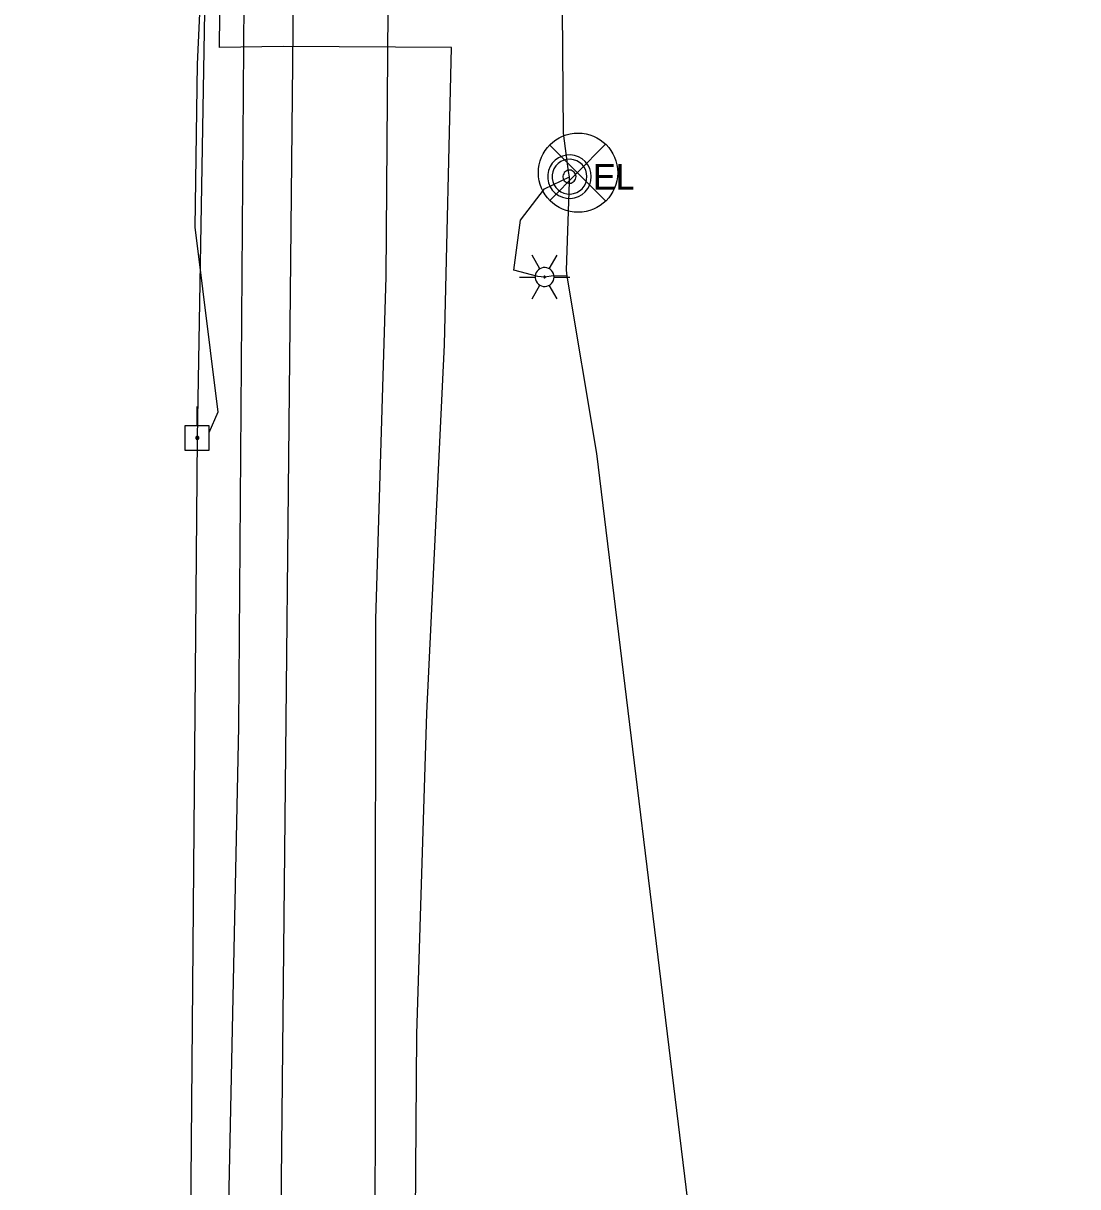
# Model space of a CAD drawing. Extents: x 600849 to 606371, y 330010 to 403088.
# Drawn here: x 601936.7 to 602096.2, y 357897.2 to 358073.3 of the extents above; entities that cross this region are included whole.
import ezdxf

# ---------------------------------------------------------------- set-up
doc = ezdxf.new("R2010")
doc.units = 0
for name, color, linetype in [('E_LTG', 7, 'Continuous'), ('E_LTG_CID', 7, 'Continuous'), ('E_SIG', 7, 'Continuous'), ('E_UTL_E', 7, 'Continuous'), ('E_UTL_E_UG', 7, 'Continuous'), ('E_UTL_EPowerPole', 7, 'Continuous'), ('E_UTL_FO_UG_MWFN', 7, 'Continuous'), ('E_UTL_G_UG', 7, 'Continuous'), ('E_UTL_Overhead', 7, 'Continuous'), ('E_UTL_SAN_UG', 7, 'Continuous'), ('E_UTL_T_UG', 7, 'Continuous'), ('E_UTL_W_UG', 7, 'Continuous')]:
    doc.layers.add(name, color=color, linetype=linetype)

msp = doc.modelspace()

# ---------------------------------------------------------------- linework, layer by layer
at = {"layer": 'E_LTG'}
for points in [[(602014.85, 358036.1), (602013.66, 358038.16)], [(602016.28, 358036.1), (602017.47, 358038.16)], [(602016.99, 358034.86), (602016.97, 358035.13), (602016.89, 358035.4), (602016.77, 358035.64), (602016.6, 358035.85), (602016.39, 358036.03), (602016.16, 358036.16), (602015.9, 358036.25), (602015.63, 358036.29), (602015.36, 358036.28), (602015.1, 358036.21), (602014.85, 358036.1), (602014.63, 358035.94), (602014.44, 358035.75), (602014.3, 358035.52), (602014.19, 358035.27), (602014.14, 358035), (602014.14, 358034.73), (602014.19, 358034.46), (602014.3, 358034.21), (602014.44, 358033.98), (602014.63, 358033.78), (602014.85, 358033.63), (602015.1, 358033.51), (602015.36, 358033.45), (602015.63, 358033.44), (602015.9, 358033.48), (602016.16, 358033.56), (602016.39, 358033.7), (602016.6, 358033.88), (602016.77, 358034.09), (602016.89, 358034.33), (602016.97, 358034.59), (602016.99, 358034.86)], [(602016.99, 358034.86), (602016.97, 358035.13), (602016.89, 358035.4), (602016.77, 358035.64), (602016.6, 358035.85), (602016.39, 358036.03), (602016.16, 358036.16), (602015.9, 358036.25), (602015.63, 358036.29), (602015.36, 358036.28), (602015.1, 358036.21), (602014.85, 358036.1), (602014.63, 358035.94), (602014.44, 358035.75), (602014.3, 358035.52), (602014.19, 358035.27), (602014.14, 358035), (602014.14, 358034.73), (602014.19, 358034.46), (602014.3, 358034.21), (602014.44, 358033.98), (602014.63, 358033.78), (602014.85, 358033.63), (602015.1, 358033.51), (602015.36, 358033.45), (602015.63, 358033.44), (602015.9, 358033.48), (602016.16, 358033.56), (602016.39, 358033.7), (602016.6, 358033.88), (602016.77, 358034.09), (602016.89, 358034.33), (602016.97, 358034.59), (602016.99, 358034.86)], [(602016.99, 358034.86), (602016.97, 358035.13), (602016.89, 358035.4), (602016.77, 358035.64), (602016.6, 358035.85), (602016.39, 358036.03), (602016.16, 358036.16), (602015.9, 358036.25), (602015.63, 358036.29), (602015.36, 358036.28), (602015.1, 358036.21), (602014.85, 358036.1), (602014.63, 358035.94), (602014.44, 358035.75), (602014.3, 358035.52), (602014.19, 358035.27), (602014.14, 358035), (602014.14, 358034.73), (602014.19, 358034.46), (602014.3, 358034.21), (602014.44, 358033.98), (602014.63, 358033.78), (602014.85, 358033.63), (602015.1, 358033.51), (602015.36, 358033.45), (602015.63, 358033.44), (602015.9, 358033.48), (602016.16, 358033.56), (602016.39, 358033.7), (602016.6, 358033.88), (602016.77, 358034.09), (602016.89, 358034.33), (602016.97, 358034.59), (602016.99, 358034.86)], [(602011.76, 358034.86), (602014.14, 358034.86)], [(602015.69, 358034.86), (602015.68, 358034.89), (602015.68, 358034.91), (602015.67, 358034.93), (602015.65, 358034.95), (602015.64, 358034.96), (602015.62, 358034.97), (602015.59, 358034.98), (602015.57, 358034.98), (602015.55, 358034.98), (602015.53, 358034.98), (602015.51, 358034.97), (602015.49, 358034.95), (602015.47, 358034.94), (602015.46, 358034.92), (602015.45, 358034.9), (602015.45, 358034.88), (602015.45, 358034.85), (602015.45, 358034.83), (602015.46, 358034.81), (602015.47, 358034.79), (602015.49, 358034.77), (602015.51, 358034.76), (602015.53, 358034.75), (602015.55, 358034.75), (602015.57, 358034.74), (602015.59, 358034.75), (602015.62, 358034.76), (602015.64, 358034.77), (602015.65, 358034.78), (602015.67, 358034.8), (602015.68, 358034.82), (602015.68, 358034.84), (602015.69, 358034.86)], [(602016.99, 358034.86), (602019.38, 358034.86)], [(602013.66, 358031.56), (602014.85, 358033.63)], [(602017.47, 358031.56), (602016.28, 358033.63)]]:
    msp.add_lwpolyline(points, dxfattribs=at)
at = {"layer": 'E_LTG_CID'}
msp.add_lwpolyline([(602061.96, 357674.11), (602069.87, 357674.52), (602084.73, 357681.44), (602093.92, 357687.73), (602096.24, 357693.29), (602094.51, 357704.11), (602052.67, 357814.36), (602040.8, 357867.88), (602040.59, 357869.12), (602040.44, 357870.23), (602037.24, 357895.08), (602023.47, 358008.17), (602018.96, 358035.01), (602018.89, 358035.91), (602019.35, 358049.28), (602019.33, 358050.04), (602019.18, 358050.83), (602018.44, 358056.61), (602017.68, 358150.12), (602026.14, 358228.54), (602026.58, 358230.4), (602029.68, 358261.02), (602031.22, 358372.23)], dxfattribs=at)
at = {"layer": 'E_SIG'}
for points in [[(602024.74, 358054.9), (602016.36, 358046.43)], [(602016.36, 358054.81), (602024.82, 358046.35)]]:
    msp.add_lwpolyline(points, dxfattribs=at)
msp.add_circle((602020.63, 358050.65), 6, dxfattribs=at)
at = {"layer": 'E_UTL_E'}
for points in [[(602022.63, 358050.05), (602022.57, 358050.67), (602022.39, 358051.27), (602022.1, 358051.83), (602021.72, 358052.32), (602021.24, 358052.73), (602020.7, 358053.05), (602020.11, 358053.25), (602019.48, 358053.34), (602018.86, 358053.31), (602018.25, 358053.16), (602017.68, 358052.9), (602017.17, 358052.54), (602016.73, 358052.08), (602016.39, 358051.56), (602016.16, 358050.97), (602016.04, 358050.36), (602016.04, 358049.73), (602016.16, 358049.12), (602016.39, 358048.53), (602016.73, 358048.01), (602017.17, 358047.55), (602017.68, 358047.19), (602018.25, 358046.93), (602018.86, 358046.78), (602019.48, 358046.75), (602020.11, 358046.84), (602020.7, 358047.04), (602021.24, 358047.36), (602021.72, 358047.77), (602022.1, 358048.26), (602022.39, 358048.82), (602022.57, 358049.42), (602022.63, 358050.05)], [(602022.63, 358050.05), (602022.57, 358050.67), (602022.39, 358051.27), (602022.1, 358051.83), (602021.72, 358052.32), (602021.24, 358052.73), (602020.7, 358053.05), (602020.11, 358053.25), (602019.48, 358053.34), (602018.86, 358053.31), (602018.25, 358053.16), (602017.68, 358052.9), (602017.17, 358052.54), (602016.73, 358052.08), (602016.39, 358051.56), (602016.16, 358050.97), (602016.04, 358050.36), (602016.04, 358049.73), (602016.16, 358049.12), (602016.39, 358048.53), (602016.73, 358048.01), (602017.17, 358047.55), (602017.68, 358047.19), (602018.25, 358046.93), (602018.86, 358046.78), (602019.48, 358046.75), (602020.11, 358046.84), (602020.7, 358047.04), (602021.24, 358047.36), (602021.72, 358047.77), (602022.1, 358048.26), (602022.39, 358048.82), (602022.57, 358049.42), (602022.63, 358050.05)], [(602021.97, 358050.05), (602021.92, 358050.54), (602021.78, 358051.03), (602021.55, 358051.47), (602021.24, 358051.87), (602020.86, 358052.2), (602020.42, 358052.45), (602019.95, 358052.61), (602019.45, 358052.68), (602018.95, 358052.66), (602018.46, 358052.54), (602018.01, 358052.33), (602017.6, 358052.04), (602017.25, 358051.68), (602016.98, 358051.25), (602016.79, 358050.79), (602016.7, 358050.3), (602016.7, 358049.79), (602016.79, 358049.3), (602016.98, 358048.84), (602017.25, 358048.41), (602017.6, 358048.05), (602018.01, 358047.76), (602018.46, 358047.55), (602018.95, 358047.43), (602019.45, 358047.41), (602019.95, 358047.48), (602020.42, 358047.64), (602020.86, 358047.89), (602021.24, 358048.22), (602021.55, 358048.62), (602021.78, 358049.06), (602021.92, 358049.55), (602021.97, 358050.05)], [(602021.97, 358050.05), (602021.92, 358050.54), (602021.78, 358051.03), (602021.55, 358051.47), (602021.24, 358051.87), (602020.86, 358052.2), (602020.42, 358052.45), (602019.95, 358052.61), (602019.45, 358052.68), (602018.95, 358052.66), (602018.46, 358052.54), (602018.01, 358052.33), (602017.6, 358052.04), (602017.25, 358051.68), (602016.98, 358051.25), (602016.79, 358050.79), (602016.7, 358050.3), (602016.7, 358049.79), (602016.79, 358049.3), (602016.98, 358048.84), (602017.25, 358048.41), (602017.6, 358048.05), (602018.01, 358047.76), (602018.46, 358047.55), (602018.95, 358047.43), (602019.45, 358047.41), (602019.95, 358047.48), (602020.42, 358047.64), (602020.86, 358047.89), (602021.24, 358048.22), (602021.55, 358048.62), (602021.78, 358049.06), (602021.92, 358049.55), (602021.97, 358050.05)], [(602020.32, 358050.05), (602020.3, 358050.23), (602020.25, 358050.41), (602020.16, 358050.58), (602020.04, 358050.73), (602019.9, 358050.85), (602019.74, 358050.95), (602019.56, 358051.01), (602019.37, 358051.03), (602019.19, 358051.02), (602019, 358050.98), (602018.83, 358050.9), (602018.68, 358050.79), (602018.55, 358050.66), (602018.45, 358050.5), (602018.38, 358050.32), (602018.34, 358050.14), (602018.34, 358049.95), (602018.38, 358049.77), (602018.45, 358049.59), (602018.55, 358049.43), (602018.68, 358049.3), (602018.83, 358049.19), (602019, 358049.11), (602019.19, 358049.07), (602019.37, 358049.06), (602019.56, 358049.08), (602019.74, 358049.14), (602019.9, 358049.24), (602020.04, 358049.36), (602020.16, 358049.51), (602020.25, 358049.68), (602020.3, 358049.86), (602020.32, 358050.05)], [(602020.32, 358050.05), (602020.3, 358050.23), (602020.25, 358050.41), (602020.16, 358050.58), (602020.04, 358050.73), (602019.9, 358050.85), (602019.74, 358050.95), (602019.56, 358051.01), (602019.37, 358051.03), (602019.19, 358051.02), (602019, 358050.98), (602018.83, 358050.9), (602018.68, 358050.79), (602018.55, 358050.66), (602018.45, 358050.5), (602018.38, 358050.32), (602018.34, 358050.14), (602018.34, 358049.95), (602018.38, 358049.77), (602018.45, 358049.59), (602018.55, 358049.43), (602018.68, 358049.3), (602018.83, 358049.19), (602019, 358049.11), (602019.19, 358049.07), (602019.37, 358049.06), (602019.56, 358049.08), (602019.74, 358049.14), (602019.9, 358049.24), (602020.04, 358049.36), (602020.16, 358049.51), (602020.25, 358049.68), (602020.3, 358049.86), (602020.32, 358050.05)]]:
    msp.add_lwpolyline(points, dxfattribs=at)
at = {"layer": 'E_UTL_E_UG'}
msp.add_lwpolyline([(602018.96, 358035.01), (602016.92, 358035.06), (602015.57, 358034.86), (602014.56, 358034.94), (602010.93, 358035.88), (602011.9, 358043.48), (602015.53, 358048.23), (602019.33, 358050.04)], dxfattribs=at)
at = {"layer": 'E_UTL_EPowerPole'}
for points in [[(601962.98, 358012.36), (601962.98, 358015.26)], [(601964.83, 358012.36), (601961.14, 358012.36)], [(601961.14, 358012.36), (601961.14, 358008.66)], [(601964.83, 358008.66), (601964.83, 358012.36)], [(601963.25, 358010.51), (601963.25, 358010.56), (601963.24, 358010.6), (601963.22, 358010.64), (601963.19, 358010.68), (601963.15, 358010.71), (601963.12, 358010.73), (601963.07, 358010.75), (601963.03, 358010.75), (601962.98, 358010.75), (601962.94, 358010.74), (601962.9, 358010.72), (601962.86, 358010.69), (601962.83, 358010.66), (601962.8, 358010.62), (601962.79, 358010.58), (601962.78, 358010.54), (601962.78, 358010.49), (601962.79, 358010.45), (601962.8, 358010.4), (601962.83, 358010.37), (601962.86, 358010.33), (601962.9, 358010.31), (601962.94, 358010.29), (601962.98, 358010.28), (601963.03, 358010.28), (601963.07, 358010.28), (601963.12, 358010.3), (601963.15, 358010.32), (601963.19, 358010.35), (601963.22, 358010.38), (601963.24, 358010.43), (601963.25, 358010.47), (601963.25, 358010.51)], [(601961.14, 358008.66), (601964.83, 358008.66)]]:
    msp.add_lwpolyline(points, dxfattribs=at)
at = {"layer": 'E_UTL_FO_UG_MWFN'}
msp.add_lwpolyline([(601963.83, 358244.8), (601963.19, 358217.18), (601961.61, 358202.88), (601960.76, 358184.82), (601961.96, 358161.45), (601964.03, 358149.28), (601964.85, 358132.39), (601964.7, 358104.35), (601962.98, 358067.09), (601962.62, 358042.4), (601966.14, 358014.43), (601964.78, 358011.29)], dxfattribs=at)
at = {"layer": 'E_UTL_G_UG'}
msp.add_lwpolyline([(601995.83, 357865.31), (601996.21, 357920.28), (601997.74, 357968.84), (602000.43, 358024.58), (602001.48, 358069.59), (601976.01, 358069.73), (601966.38, 358069.59), (601966.48, 358079.68), (601966.23, 358134.99), (601950.8, 358155.57), (601937.38, 358159.85), (601936.73, 358168.67), (601936.68, 358173.62), (601937.61, 358196.13), (601937.94, 358248.47), (601958.73, 358248.52), (601967.64, 358248.54), (601968.1, 358264.32), (601968.08, 358264.76), (601968.28, 358295.12), (601969.3, 358335.16), (601969.47, 358373.42)], dxfattribs=at)
at = {"layer": 'E_UTL_Overhead'}
msp.add_lwpolyline([(601956.05, 357297.31), (601956.02, 357419.23), (601957.75, 357549.11), (601960.44, 357702.58), (601963.02, 358010.51), (601965.3, 358142.36), (601966.98, 358349.71), (601973.66, 358787.78), (601976.75, 358958.92), (601977.97, 359111.94)], dxfattribs=at)
at = {"layer": 'E_UTL_SAN_UG'}
msp.add_line((601975.04, 357830.93), (601977.66, 358085.42), dxfattribs=at)
at = {"layer": 'E_UTL_T_UG'}
msp.add_lwpolyline([(601985.65, 357358.94), (601986.41, 357428.06), (601986.4, 357429.65), (601987.2, 357516.23), (601986.05, 357577.09), (601985.73, 357579.2), (601987.74, 357645.92), (601988.78, 357774.04), (601990.43, 357844.45), (601989.94, 357872.74), (601990.02, 357983.07), (601991.58, 358034.88), (601991.92, 358081.98), (601991.29, 358126.56), (601994.66, 358223.18), (601998.9, 358359.09), (602001.28, 358506.91), (602006.48, 358656.57), (602005.15, 358789.69), (602005.22, 358791.32), (602005.47, 358807.7), (602007.51, 358972.14), (602009.77, 359124.48)], dxfattribs=at)
at = {"layer": 'E_UTL_W_UG'}
msp.add_lwpolyline([(601980.64, 357367.3), (601963.32, 357586.34), (601965.47, 357662.02), (601965.6, 357662.85), (601966.75, 357704.07), (601966.78, 357846.41), (601969.31, 357966.81), (601970.11, 358076.54), (601970.5, 358078.4), (601972.82, 358079.89), (601973.57, 358079.94), (601981.29, 358081.61), (601983.08, 358132.58), (601973.37, 358188.71), (601971.44, 358225.1), (601966.61, 358241.77), (601962.53, 358256.35), (601960.49, 358303.63), (601962.51, 358433.21)], dxfattribs=at)

# ---------------------------------------------------------------- texts
at = {"layer": 'E_UTL_E'}
msp.add_text('EL', height=3.849, dxfattribs=at).set_placement((602022.89, 358048.1))
msp.add_text('EL', height=3.849, dxfattribs=at).set_placement((602022.89, 358048.1))

doc.saveas('drawing.dxf')
